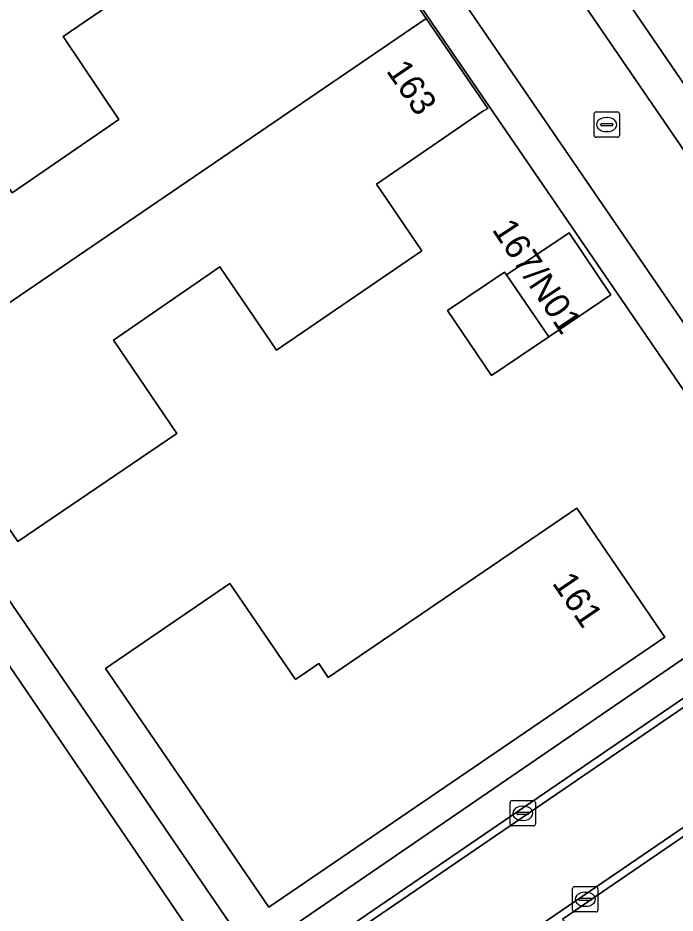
# Model space of a CAD drawing. Extents: x 155275 to 156265, y 382654 to 383635.
# Drawn here: x 155651.38 to 155677.35, y 383451.27 to 383486.64 of the extents above; entities that cross this region are included whole.
import ezdxf

# ---------------------------------------------------------------- set-up
doc = ezdxf.new("R2010")
doc.units = 0
for name, color, linetype in [('IMGEO_Erf', 7, 'Continuous'), ('IMGEO_Groenvoorziening', 7, 'Continuous'), ('IMGEO_Kolk', 7, 'Continuous'), ('IMGEO_Pand', 7, 'Continuous'), ('IMGEO_Pand_nummerreeks', 7, 'Continuous'), ('IMGEO_Parkeervlak_open', 7, 'Continuous'), ('IMGEO_Rijbaan_lokaal_open', 7, 'Continuous'), ('IMGEO_Voetpad_open', 7, 'Continuous')]:
    doc.layers.add(name, color=color, linetype=linetype)

msp = doc.modelspace()

# ---------------------------------------------------------------- linework, layer by layer
at = {"layer": 'IMGEO_Erf'}
for points in [[(155669.511, 383531.265), (155662.998, 383528.117), (155651.344, 383522.484), (155625.35, 383509.92), (155620.82, 383507.791), (155632.745, 383490.406), (155650.584, 383464.265), (155659.914, 383450.639), (155660.611, 383449.64), (155680.932, 383463.557)], [(155681.48, 383466.372), (155680.928, 383467.198), (155651.79, 383509.753), (155657.462, 383513.637), (155687.143, 383470.211)]]:
    msp.add_lwpolyline(points, dxfattribs=at)
for points in [[(155658.868, 383489.807), (155660.647, 383487.254), (155665.081, 383490.176), (155667.516, 383486.622), (155669.949, 383483.07), (155669.756, 383482.954), (155665.545, 383480.076), (155667.342, 383477.441), (155661.593, 383473.519), (155659.36, 383476.803), (155655.163, 383473.904), (155657.656, 383470.226), (155651.377, 383465.951), (155646.878, 383472.549), (155642.379, 383479.147), (155648.627, 383483.425), (155651.153, 383479.734), (155655.376, 383482.625), (155653.165, 383485.906)], [(155670.686, 383476.487), (155673.163, 383478.157), (155674.806, 383475.695), (155672.353, 383474.044), (155670.088, 383472.52), (155668.36, 383475.087), (155670.608, 383476.601)], [(155676.944, 383462.172), (155661.294, 383451.504), (155659.281, 383454.451), (155658.2, 383456.033), (155654.85, 383460.937), (155659.759, 383464.291), (155662.349, 383460.499), (155663.27, 383461.128), (155663.645, 383460.578), (155673.466, 383467.274)]]:
    msp.add_lwpolyline(points, close=True, dxfattribs=at)
at = {"layer": 'IMGEO_Groenvoorziening'}
msp.add_lwpolyline([(155649.314, 383463.565), (155642.076, 383474.117), (155633.971, 383468.549), (155650.645, 383444.185), (155651.294, 383443.225), (155659.359, 383448.813)], close=True, dxfattribs=at)
at = {"layer": 'IMGEO_Kolk'}
for p, q in [((155674.146, 383482.003), (155674.146, 383482.855)), ((155674.221, 383482.929), (155675.073, 383482.929)), ((155675.147, 383482.855), (155675.147, 383482.003)), ((155674.405, 383482.423), (155674.405, 383482.435)), ((155674.843, 383482.386), (155674.445, 383482.386)), ((155674.448, 383482.472), (155674.846, 383482.472)), ((155674.634, 383482.709), (155674.659, 383482.709)), ((155674.889, 383482.435), (155674.889, 383482.423)), ((155674.657, 383482.149), (155674.632, 383482.149)), ((155675.073, 383481.929), (155674.221, 383481.929)), ((155670.829, 383454.789), (155670.829, 383455.641)), ((155670.904, 383455.715), (155671.756, 383455.715)), ((155671.83, 383455.641), (155671.83, 383454.789)), ((155671.088, 383455.209), (155671.088, 383455.221)), ((155671.526, 383455.172), (155671.128, 383455.172)), ((155671.131, 383455.258), (155671.529, 383455.258)), ((155671.317, 383455.495), (155671.342, 383455.495)), ((155671.572, 383455.221), (155671.572, 383455.209)), ((155671.34, 383454.935), (155671.315, 383454.935)), ((155671.756, 383454.715), (155670.904, 383454.715)), ((155673.373, 383452.317), (155674.225, 383452.317)), ((155673.298, 383451.391), (155673.298, 383452.243)), ((155673.786, 383452.097), (155673.811, 383452.097)), ((155674.299, 383452.243), (155674.299, 383451.391)), ((155673.557, 383451.811), (155673.557, 383451.823)), ((155673.995, 383451.774), (155673.597, 383451.774)), ((155673.6, 383451.86), (155673.998, 383451.86)), ((155674.041, 383451.823), (155674.041, 383451.811)), ((155674.225, 383451.317), (155673.373, 383451.317)), ((155673.809, 383451.537), (155673.784, 383451.537))]:
    msp.add_line(p, q, dxfattribs=at)
for points in [[(155674.146, 383482.003), (155674.146, 383482.855)], [(155674.221, 383482.929), (155675.073, 383482.929)], [(155675.147, 383482.855), (155675.147, 383482.003)], [(155675.073, 383481.929), (155674.221, 383481.929)], [(155670.829, 383454.789), (155670.829, 383455.641)], [(155670.904, 383455.715), (155671.756, 383455.715)], [(155671.83, 383455.641), (155671.83, 383454.789)], [(155671.756, 383454.715), (155670.904, 383454.715)], [(155673.373, 383452.317), (155674.225, 383452.317)], [(155673.298, 383451.391), (155673.298, 383452.243)], [(155674.299, 383452.243), (155674.299, 383451.391)], [(155674.225, 383451.317), (155673.373, 383451.317)]]:
    msp.add_lwpolyline(points, dxfattribs=at)
for centre, radius, start, end in [((155674.223, 383482.853), 0.0765, 91.552, 178.448), ((155674.223, 383482.853), 0.0765, 91.552, 178.448), ((155675.071, 383482.853), 0.0765, 1.552, 88.448), ((155675.071, 383482.853), 0.0765, 1.552, 88.448), ((155674.445, 383482.432), 0.0403, 85.8775, 175.7526), ((155674.442, 383482.422), 0.0366, 178.938, 274.7102), ((155674.846, 383482.429), 0.043, 264.8664, 352.4533), ((155674.85, 383482.434), 0.0386, 1.7309, 96.639), ((155674.223, 383482.005), 0.0765, 181.552, 268.448), ((155674.223, 383482.005), 0.0765, 181.552, 268.448), ((155675.071, 383482.005), 0.0765, 271.552, 358.448), ((155675.071, 383482.005), 0.0765, 271.552, 358.448), ((155670.906, 383455.639), 0.0765, 91.552, 178.448), ((155670.906, 383455.639), 0.0765, 91.552, 178.448), ((155671.754, 383455.639), 0.0765, 1.552, 88.448), ((155671.754, 383455.639), 0.0765, 1.552, 88.448), ((155671.128, 383455.218), 0.0403, 85.8775, 175.7526), ((155671.125, 383455.208), 0.0366, 178.938, 274.7102), ((155671.529, 383455.215), 0.043, 264.8664, 352.4533), ((155671.533, 383455.22), 0.0386, 1.7309, 96.639), ((155670.906, 383454.791), 0.0765, 181.552, 268.448), ((155670.906, 383454.791), 0.0765, 181.552, 268.448), ((155671.754, 383454.791), 0.0765, 271.552, 358.448), ((155671.754, 383454.791), 0.0765, 271.552, 358.448), ((155673.375, 383452.241), 0.0765, 91.552, 178.448), ((155673.375, 383452.241), 0.0765, 91.552, 178.448), ((155674.223, 383452.241), 0.0765, 1.552, 88.448), ((155674.223, 383452.241), 0.0765, 1.552, 88.448), ((155673.597, 383451.82), 0.0403, 85.8775, 175.7526), ((155673.594, 383451.81), 0.0366, 178.938, 274.7102), ((155673.998, 383451.817), 0.043, 264.8664, 352.4533), ((155674.002, 383451.822), 0.0386, 1.7309, 96.639), ((155673.375, 383451.393), 0.0765, 181.552, 268.448), ((155673.375, 383451.393), 0.0765, 181.552, 268.448), ((155674.223, 383451.393), 0.0765, 271.552, 358.448), ((155674.223, 383451.393), 0.0765, 271.552, 358.448)]:
    msp.add_arc(centre, radius, start, end, dxfattribs=at)
for centre, major_axis, ratio, start_param, end_param in [((155674.633, 383482.429), (-0.387, 0.002), 0.722429, 4.712389, 7.853982), ((155674.658, 383482.429), (-0.39, 0.002), 0.717154, 1.570796, 4.712389), ((155671.316, 383455.215), (-0.387, 0.002), 0.722429, 4.712389, 7.853982), ((155671.341, 383455.215), (-0.39, 0.002), 0.717154, 1.570796, 4.712389), ((155673.785, 383451.817), (-0.387, 0.002), 0.722429, 4.712389, 7.853982), ((155673.81, 383451.817), (-0.39, 0.002), 0.717154, 1.570796, 4.712389)]:
    msp.add_ellipse(centre, major_axis=major_axis, ratio=ratio, start_param=start_param, end_param=end_param, dxfattribs=at)
at = {"layer": 'IMGEO_Pand'}
for points in [[(155667.516, 383486.622), (155665.081, 383490.176), (155660.647, 383487.254), (155658.868, 383489.807), (155653.165, 383485.906), (155655.376, 383482.625), (155651.153, 383479.734), (155648.627, 383483.425), (155642.379, 383479.147), (155646.878, 383472.549)], [(155665.545, 383480.076), (155669.756, 383482.954), (155669.949, 383483.07), (155667.516, 383486.622), (155646.878, 383472.549), (155651.377, 383465.951), (155657.656, 383470.226), (155655.163, 383473.904), (155659.36, 383476.803), (155661.593, 383473.519), (155667.342, 383477.441)], [(155673.163, 383478.157), (155670.686, 383476.487), (155672.353, 383474.044), (155674.806, 383475.695)], [(155670.686, 383476.487), (155670.608, 383476.601), (155668.36, 383475.087), (155670.088, 383472.52), (155672.353, 383474.044)], [(155676.944, 383462.172), (155673.466, 383467.274), (155663.645, 383460.578), (155663.27, 383461.128), (155662.349, 383460.499), (155659.759, 383464.291), (155654.85, 383460.937), (155658.2, 383456.033), (155659.281, 383454.451), (155661.294, 383451.504)]]:
    msp.add_lwpolyline(points, close=True, dxfattribs=at)
at = {"layer": 'IMGEO_Parkeervlak_open'}
msp.add_lwpolyline([(155681.551, 383455.98), (155681.099, 383456.641), (155672.897, 383451.033), (155673.35, 383450.376), (155675.875, 383446.708), (155684.047, 383452.334)], close=True, dxfattribs=at)
at = {"layer": 'IMGEO_Rijbaan_lokaal_open'}
for points in [[(155656.847, 383511.867), (155653.641, 383509.702), (155682.296, 383467.849)], [(155685.467, 383470.045), (155656.847, 383511.867)], [(155672.897, 383451.033), (155681.099, 383456.641), (155684.176, 383458.745), (155693.537, 383465.146), (155694.112, 383465.539), (155696.8, 383467.377), (155698.079, 383468.249), (155698.088, 383468.255), (155702.196, 383471.054), (155710.462, 383476.687), (155714.572, 383479.488), (155721.608, 383484.282), (155721.44, 383484.524), (155696.637, 383467.612), (155658.271, 383441.395)]]:
    msp.add_lwpolyline(points, dxfattribs=at)
for points in [[(155719.204, 383487.735), (155719.05, 383487.959), (155694.212, 383471.066), (155691.045, 383468.901), (155681.838, 383462.606), (155655.747, 383444.77), (155630.619, 383427.541), (155621.24, 383421.11), (155600.732, 383407.049), (155600.872, 383406.808), (155655.916, 383444.522), (155694.436, 383470.854)], [(155658.271, 383441.395), (155696.637, 383467.612), (155721.44, 383484.524), (155719.204, 383487.735), (155694.436, 383470.854), (155655.916, 383444.522), (155600.872, 383406.808), (155603.126, 383403.562)]]:
    msp.add_lwpolyline(points, close=True, dxfattribs=at)
at = {"layer": 'IMGEO_Voetpad_open'}
for points in [[(155687.143, 383470.211), (155657.462, 383513.637), (155651.79, 383509.753), (155680.928, 383467.198), (155681.48, 383466.372)], [(155653.641, 383509.702), (155656.847, 383511.867), (155685.467, 383470.045)], [(155682.296, 383467.849), (155653.641, 383509.702)], [(155680.932, 383463.557), (155660.611, 383449.64), (155659.359, 383448.813), (155651.294, 383443.225), (155650.171, 383442.283), (155629.646, 383428.454)], [(155630.619, 383427.541), (155655.747, 383444.77), (155681.838, 383462.606)]]:
    msp.add_lwpolyline(points, dxfattribs=at)
msp.add_lwpolyline([(155632.745, 383490.406), (155620.82, 383507.791), (155619.476, 383507.159), (155636.814, 383481.832), (155628.684, 383476.278), (155624.462, 383482.458), (155610.477, 383502.929), (155609.065, 383502.265), (155623.222, 383481.606), (155649.085, 383443.962), (155650.171, 383442.283), (155651.294, 383443.225), (155650.645, 383444.185), (155633.971, 383468.549), (155642.076, 383474.117), (155649.314, 383463.565), (155659.359, 383448.813), (155660.611, 383449.64), (155659.914, 383450.639), (155650.584, 383464.265)], close=True, dxfattribs=at)

# ---------------------------------------------------------------- texts
at = {"layer": 'IMGEO_Pand_nummerreeks'}
for s, rotation, p in [('163', 304.2168, (155665.91, 383484.551)), ('167/N01', 303.5178, (155670.091, 383478.279)), ('161', 304.2799, (155672.463, 383464.308))]:
    msp.add_text(s, height=1, rotation=rotation, dxfattribs=at).set_placement(p)

doc.saveas('drawing.dxf')
